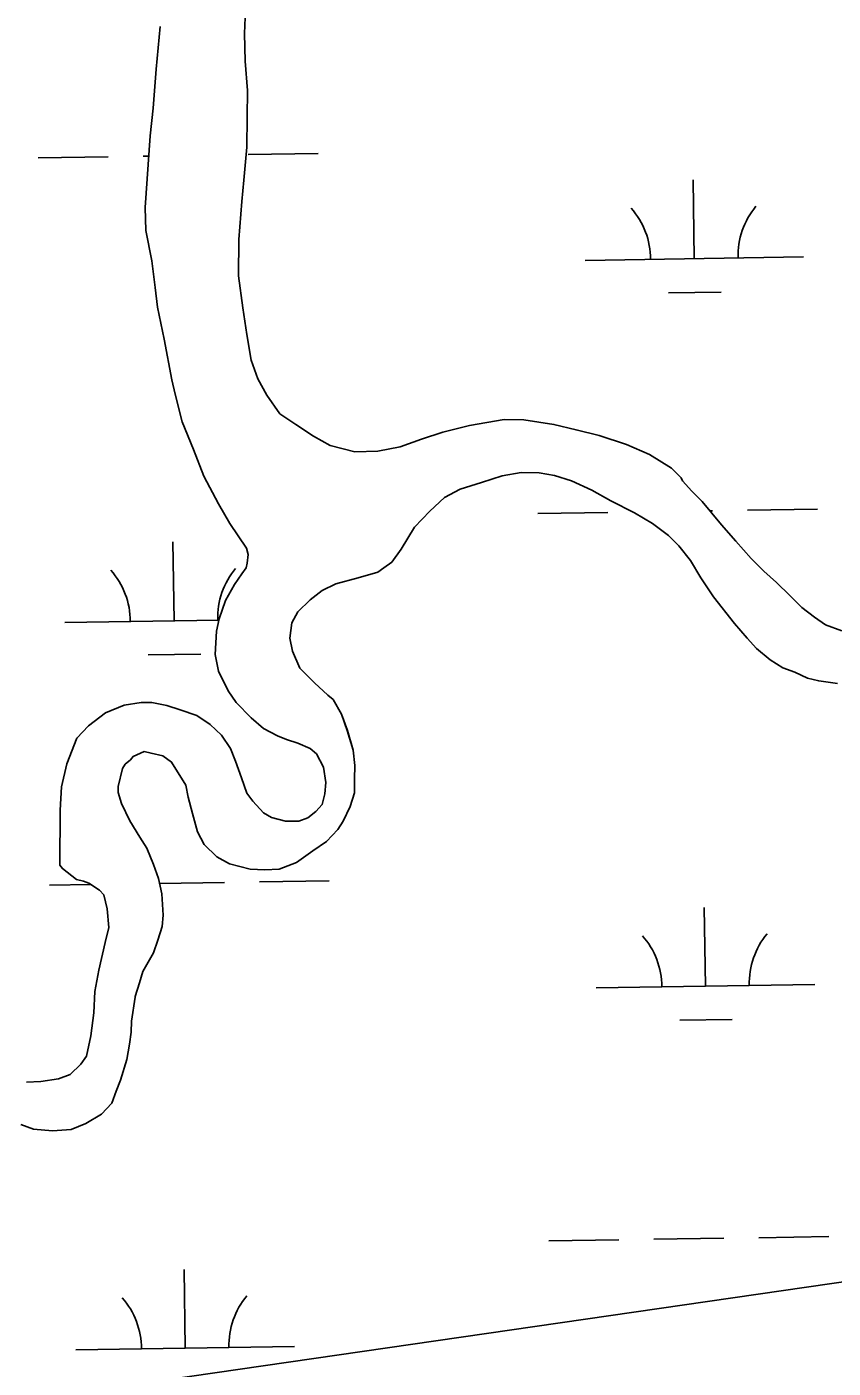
# Model space of a CAD drawing. Extents: x 3823584 to 3861785, y 301729 to 327625.
# Drawn here: x 3856791 to 3857160, y 324809 to 325423 of the extents above; entities that cross this region are included whole.
import ezdxf

# ---------------------------------------------------------------- set-up
doc = ezdxf.new("R2010")
doc.units = 0
for name, color, linetype in [('V-TOPO-SHOR', 7, 'Continuous'), ('V-UTIL-LINE', 7, 'Continuous'), ('V-WETL-SWMP', 7, 'Continuous')]:
    doc.layers.add(name, color=color, linetype=linetype)

msp = doc.modelspace()

# ---------------------------------------------------------------- linework, layer by layer
at = {"layer": 'V-TOPO-SHOR'}
for points in [[(3856891.5, 325430.42), (3856890.99, 325419.47), (3856891.28, 325406.88), (3856892.37, 325393.48), (3856892.25, 325381.3), (3856892.12, 325367.51), (3856890.76, 325352.5), (3856889.86, 325342.77), (3856888.47, 325325.34), (3856888.31, 325308.7), (3856890.21, 325294.07), (3856892.12, 325281.88), (3856894.04, 325270.09), (3856897.2, 325261.54), (3856901.19, 325254.19), (3856907.2, 325245.61)], [(3856894.03, 325106.62), (3856887.2, 325113.58), (3856883.59, 325118.9), (3856879.21, 325127.86), (3856877.66, 325135.59), (3856878.17, 325146.14), (3856879.44, 325151.81), (3856882.36, 325160.3), (3856886.49, 325167.57), (3856889.78, 325172.41), (3856891.84, 325175.23), (3856892.26, 325177.25), (3856892.71, 325181.31), (3856891.92, 325184.15), (3856884.4, 325195.51), (3856879.21, 325204.48), (3856872.43, 325217.13), (3856867.68, 325229.35), (3856862.52, 325241.98), (3856859.39, 325254.59), (3856857.83, 325261.1), (3856854.36, 325279.8), (3856851.25, 325294.44), (3856850.12, 325303.38), (3856848.61, 325315.57), (3856845.9, 325329.39), (3856845.59, 325339.95), (3856847.94, 325372.8), (3856849.27, 325385.36), (3856850.66, 325403.21), (3856852.46, 325422.67)], [(3856907.2, 325245.61), (3856914.45, 325240.67), (3856922.52, 325235.32), (3856930.19, 325231.19), (3856941.53, 325228.24), (3856952.08, 325228.55), (3856962.25, 325230.48), (3856972.02, 325234.04), (3856981.79, 325237.2), (3856993.99, 325240.33), (3857009.85, 325243.02), (3857018.77, 325242.93), (3857032.55, 325240.77), (3857042.68, 325238.24), (3857053.2, 325235.71), (3857065.74, 325231.53), (3857076.25, 325226.97), (3857086.34, 325220.78), (3857090.76, 325216.28), (3857091.39, 325214.94)], [(3857162.27, 325122.23), (3857153.67, 325123.49), (3857148.59, 325124.71), (3857142.74, 325127.51), (3857137.28, 325129.52), (3857131.44, 325133.1), (3857125.22, 325138.25), (3857120.96, 325142.99), (3857115.15, 325149.7), (3857105.47, 325161.94), (3857099.68, 325170.6), (3857095.06, 325178.48), (3857089.64, 325185.19), (3857084.98, 325189.93), (3857077.6, 325195.49), (3857069.42, 325200.26), (3857058.5, 325205.85), (3857049.93, 325210.63), (3857040.58, 325215.03), (3857032.77, 325217.45), (3857025.73, 325218.69), (3857017.51, 325218.77), (3857008.88, 325217.29), (3856999.45, 325214.24), (3856989.63, 325211.2), (3856982.55, 325207.35), (3856975.83, 325201.15), (3856968.71, 325193.78), (3856962.74, 325183.65), (3856958.38, 325177.82), (3856954.83, 325175.11), (3856952.07, 325173.18), (3856943.04, 325170.53), (3856932.83, 325167.88), (3856926.53, 325164.81)], [(3857164.15, 325146.31), (3857156.75, 325149.11), (3857151.71, 325152.67), (3857145.9, 325157.03), (3857140.48, 325162.54), (3857134.29, 325168.46), (3857128.48, 325173.59), (3857122.68, 325179.5), (3857115.73, 325187.38), (3857109.16, 325194.86), (3857100.28, 325205.48), (3857095.64, 325210.22), (3857091.39, 325214.94)], [(3856926.53, 325164.81), (3856921.01, 325160.55), (3856915.48, 325155.12), (3856912.69, 325150.06), (3856911.84, 325143.02), (3856912.96, 325137.13), (3856916.41, 325129.27), (3856923, 325122.55), (3856929.21, 325117.01), (3856931.54, 325115.02), (3856935.4, 325108.33), (3856938.06, 325100.86), (3856940.72, 325091.83), (3856941.44, 325084.78), (3856941.38, 325078.51), (3856941.32, 325072.25), (3856939.3, 325066), (3856936.11, 325059.37), (3856933.72, 325055.48), (3856928.58, 325050.04), (3856922.27, 325045.8), (3856914.78, 325040.39), (3856906.92, 325037.33), (3856900.26, 325037), (3856893.6, 325037.45), (3856884.23, 325039.89), (3856878.39, 325043.08), (3856872.56, 325048.62), (3856869.49, 325054.52), (3856867.21, 325062.77), (3856865.33, 325070.23), (3856864.2, 325075.72), (3856857.65, 325086.35), (3856853.76, 325089.13), (3856848.29, 325090.36), (3856845.16, 325091.17), (3856840.05, 325088.87), (3856838.86, 325087.32), (3856836.49, 325085.38), (3856835.3, 325083.43), (3856833.26, 325075.23), (3856833.24, 325072.49), (3856834.75, 325067.38), (3856838.6, 325059.51), (3856843.23, 325052.03), (3856846.31, 325046.91), (3856849.37, 325039.44), (3856851.66, 325033.15), (3856853.16, 325026.09), (3856853.85, 325016.29), (3856853.41, 325011.21), (3856851.39, 325004.96), (3856849.38, 324999.1), (3856844.6, 324990.53), (3856842.98, 324985.46), (3856840.97, 324979.21), (3856840.96, 324978.82), (3856839.29, 324967.87), (3856839.25, 324962.78), (3856838.41, 324957.31), (3856837.17, 324950.27), (3856834.34, 324940.9), (3856832.33, 324935.82), (3856830.32, 324930.36), (3856825.58, 324925.32), (3856818.48, 324921.07), (3856811.8, 324918.4), (3856803.18, 324917.69), (3856794.57, 324918.56), (3856788.72, 324920.57)], [(3856791.4, 324939.99), (3856797.89, 324940.33), (3856806.02, 324941.47), (3856811.31, 324943.45), (3856816.23, 324948.27), (3856818.7, 324951.9), (3856820.82, 324961.22), (3856822.13, 324971.75), (3856822.63, 324981.49), (3856824.35, 324991.21), (3856827.31, 325003.77), (3856829, 325010.65), (3856828.27, 325019.18), (3856826.7, 325025.69), (3856824.69, 325027.73), (3856819.86, 325031.03), (3856817.43, 325031.86), (3856814.19, 325032.71), (3856807.74, 325037.64), (3856806.54, 325039.27), (3856806.78, 325064.43), (3856807.29, 325074.98), (3856809.82, 325085.5), (3856814.4, 325097.23), (3856819.73, 325102.86), (3856827.49, 325108.87), (3856836.05, 325112.45), (3856843.77, 325113.59), (3856848.64, 325113.54), (3856855.53, 325112.26), (3856861.6, 325110.17), (3856869.28, 325107.67), (3856875.33, 325103.55), (3856880.56, 325098.63), (3856884.56, 325092.51), (3856886.94, 325086.8), (3856889.71, 325079.07), (3856892.08, 325072.14), (3856894.88, 325068.47), (3856899.7, 325063.14), (3856903.33, 325061.08), (3856909.81, 325059.39), (3856915.9, 325059.34), (3856919.97, 325060.92), (3856923.65, 325063.73), (3856926.52, 325066.95), (3856927.79, 325071.8), (3856928.24, 325077.08), (3856927.09, 325083.99), (3856923.9, 325090.1), (3856921.08, 325092.57), (3856915.43, 325095.05), (3856910.17, 325096.73), (3856906.12, 325098.39), (3856899.66, 325101.7), (3856894.03, 325106.62)]]:
    msp.add_lwpolyline(points, dxfattribs=at)
at = {"layer": 'V-UTIL-LINE'}
msp.add_lwpolyline([(3852941.92, 325727.47), (3854368.83, 325074.06), (3855408.47, 324594.35), (3859407.65, 325173.29)], dxfattribs=at)
at = {"layer": 'V-WETL-SWMP'}
for p, q in [((3856890.99, 325419.47), (3856891.5, 325430.42)), ((3856852.47, 325422.67), (3856850.66, 325403.21)), ((3856891.28, 325406.88), (3856890.99, 325419.47)), ((3856892.37, 325393.48), (3856891.28, 325406.88)), ((3856850.66, 325403.21), (3856849.27, 325385.36)), ((3856892.25, 325381.3), (3856892.37, 325393.48)), ((3856849.27, 325385.36), (3856847.94, 325372.8)), ((3856892.12, 325367.51), (3856892.25, 325381.3)), ((3856847.94, 325372.8), (3856845.59, 325339.95)), ((3856796.7, 325362.67), (3856828.69, 325363.17)), ((3856844.69, 325363.41), (3856847.27, 325363.45)), ((3856890.76, 325352.5), (3856892.12, 325367.51)), ((3856892.69, 325364.15), (3856924.68, 325364.65)), ((3856889.86, 325342.77), (3856890.76, 325352.5)), ((3857096.76, 325316.55), (3857096.21, 325352.55)), ((3856845.59, 325339.95), (3856845.9, 325329.39)), ((3856888.47, 325325.34), (3856889.86, 325342.77)), ((3856845.9, 325329.39), (3856848.61, 325315.57)), ((3856888.32, 325308.7), (3856888.47, 325325.34)), ((3856848.61, 325315.57), (3856850.12, 325303.38)), ((3857046.77, 325315.78), (3857146.75, 325317.32)), ((3856890.21, 325294.07), (3856888.32, 325308.7)), ((3856850.12, 325303.38), (3856851.25, 325294.44)), ((3857085, 325300.94), (3857109, 325301.31)), ((3856851.25, 325294.44), (3856854.36, 325279.8)), ((3856892.12, 325281.88), (3856890.21, 325294.07)), ((3856854.36, 325279.8), (3856857.83, 325261.1)), ((3856894.04, 325270.09), (3856892.12, 325281.88)), ((3856897.2, 325261.54), (3856894.04, 325270.09)), ((3856857.83, 325261.1), (3856859.39, 325254.59)), ((3856901.19, 325254.19), (3856897.2, 325261.54)), ((3856859.39, 325254.59), (3856862.52, 325241.98)), ((3856907.2, 325245.61), (3856901.19, 325254.19)), ((3856914.46, 325240.68), (3856907.2, 325245.61)), ((3856862.52, 325241.98), (3856867.68, 325229.35)), ((3856922.52, 325235.32), (3856914.46, 325240.68)), ((3856994, 325240.33), (3856981.79, 325237.2)), ((3857009.85, 325243.02), (3856994, 325240.33)), ((3857018.78, 325242.93), (3857009.85, 325243.02)), ((3857032.55, 325240.77), (3857018.78, 325242.93)), ((3857042.68, 325238.24), (3857032.55, 325240.77)), ((3856930.19, 325231.19), (3856922.52, 325235.32)), ((3856972.02, 325234.04), (3856962.25, 325230.48)), ((3856981.79, 325237.2), (3856972.02, 325234.04)), ((3857053.2, 325235.71), (3857042.68, 325238.24)), ((3857065.74, 325231.53), (3857053.2, 325235.71)), ((3856867.68, 325229.35), (3856872.43, 325217.13)), ((3856941.53, 325228.24), (3856930.19, 325231.19)), ((3856952.08, 325228.55), (3856941.53, 325228.24)), ((3856962.25, 325230.48), (3856952.08, 325228.55)), ((3857076.25, 325226.97), (3857065.74, 325231.53)), ((3857086.34, 325220.78), (3857076.25, 325226.97)), ((3856872.43, 325217.13), (3856879.21, 325204.48)), ((3856999.45, 325214.24), (3857008.88, 325217.29)), ((3857008.88, 325217.29), (3857017.51, 325218.77)), ((3857017.51, 325218.77), (3857025.73, 325218.69)), ((3857025.73, 325218.69), (3857032.77, 325217.45)), ((3857032.77, 325217.45), (3857040.58, 325215.03)), ((3857040.58, 325215.03), (3857049.93, 325210.63)), ((3857090.76, 325216.28), (3857086.34, 325220.78)), ((3857091.39, 325214.94), (3857090.76, 325216.28)), ((3857095.64, 325210.22), (3857091.39, 325214.94)), ((3856982.54, 325207.35), (3856989.63, 325211.2)), ((3856989.63, 325211.2), (3856999.45, 325214.24)), ((3857049.93, 325210.63), (3857058.5, 325205.85)), ((3857100.28, 325205.48), (3857095.64, 325210.22)), ((3856879.21, 325204.48), (3856884.4, 325195.51)), ((3856975.83, 325201.15), (3856982.54, 325207.35)), ((3857058.5, 325205.85), (3857069.42, 325200.26)), ((3857109.16, 325194.86), (3857100.28, 325205.48)), ((3856968.71, 325193.78), (3856975.83, 325201.15)), ((3857025.14, 325200), (3857057.14, 325200.5)), ((3857069.42, 325200.26), (3857077.6, 325195.49)), ((3857103.85, 325201.22), (3857105.13, 325201.24)), ((3857121.13, 325201.48), (3857153.13, 325201.98)), ((3856884.4, 325195.51), (3856891.92, 325184.15)), ((3856962.74, 325183.65), (3856968.71, 325193.78)), ((3857077.6, 325195.49), (3857084.98, 325189.93)), ((3857115.73, 325187.38), (3857109.16, 325194.86)), ((3856858.81, 325151), (3856858.26, 325187)), ((3857084.98, 325189.93), (3857089.64, 325185.19)), ((3857089.64, 325185.19), (3857095.06, 325178.48)), ((3857122.68, 325179.5), (3857115.73, 325187.38)), ((3856891.92, 325184.15), (3856892.71, 325181.31)), ((3856892.71, 325181.31), (3856892.26, 325177.25)), ((3856958.38, 325177.82), (3856962.74, 325183.65)), ((3857095.06, 325178.48), (3857099.68, 325170.6)), ((3857128.48, 325173.59), (3857122.68, 325179.5)), ((3856889.78, 325172.41), (3856886.49, 325167.57)), ((3856891.84, 325175.23), (3856889.78, 325172.41)), ((3856892.26, 325177.25), (3856891.84, 325175.23)), ((3856943.04, 325170.53), (3856952.07, 325173.18)), ((3856952.07, 325173.18), (3856954.83, 325175.11)), ((3856954.83, 325175.11), (3856958.38, 325177.82)), ((3857134.29, 325168.46), (3857128.48, 325173.59)), ((3856886.49, 325167.57), (3856882.36, 325160.3)), ((3856926.53, 325164.81), (3856932.83, 325167.88)), ((3856932.83, 325167.88), (3856943.04, 325170.53)), ((3857099.68, 325170.6), (3857105.47, 325161.94)), ((3857140.48, 325162.54), (3857134.29, 325168.46)), ((3856882.36, 325160.3), (3856879.44, 325151.81)), ((3856915.48, 325155.12), (3856921.01, 325160.55)), ((3856921.01, 325160.55), (3856926.53, 325164.81)), ((3857105.47, 325161.94), (3857115.15, 325149.7)), ((3857145.9, 325157.02), (3857140.48, 325162.54)), ((3856912.69, 325150.06), (3856915.48, 325155.12)), ((3857151.71, 325152.67), (3857145.9, 325157.02)), ((3856808.82, 325150.23), (3856879.33, 325151.32)), ((3856879.44, 325151.81), (3856878.17, 325146.14)), ((3856911.84, 325143.02), (3856912.69, 325150.06)), ((3857115.15, 325149.7), (3857120.96, 325142.99)), ((3857156.75, 325149.11), (3857151.71, 325152.67)), ((3857164.15, 325146.31), (3857156.75, 325149.11)), ((3856878.17, 325146.14), (3856877.66, 325135.59)), ((3856912.96, 325137.13), (3856911.84, 325143.02)), ((3857120.96, 325142.99), (3857125.22, 325138.25)), ((3856847.05, 325135.39), (3856871.05, 325135.76)), ((3856877.66, 325135.59), (3856879.21, 325127.86)), ((3856916.41, 325129.27), (3856912.96, 325137.13)), ((3857125.22, 325138.25), (3857131.44, 325133.1)), ((3856923, 325122.55), (3856916.41, 325129.27)), ((3857131.44, 325133.1), (3857137.28, 325129.52)), ((3857137.28, 325129.52), (3857142.74, 325127.51)), ((3856879.21, 325127.86), (3856883.59, 325118.89)), ((3857142.74, 325127.51), (3857148.59, 325124.71)), ((3857148.59, 325124.71), (3857153.67, 325123.49)), ((3857153.67, 325123.49), (3857162.27, 325122.23)), ((3856883.59, 325118.89), (3856887.2, 325113.58)), ((3856929.21, 325117.01), (3856923, 325122.55)), ((3856931.54, 325115.03), (3856929.21, 325117.01)), ((3856836.05, 325112.45), (3856827.49, 325108.88)), ((3856843.77, 325113.59), (3856836.05, 325112.45)), ((3856848.64, 325113.54), (3856843.77, 325113.59)), ((3856855.53, 325112.26), (3856848.64, 325113.54)), ((3856861.6, 325110.17), (3856855.53, 325112.26)), ((3856887.2, 325113.58), (3856894.03, 325106.62)), ((3856935.4, 325108.33), (3856931.54, 325115.03)), ((3856827.49, 325108.88), (3856819.73, 325102.86)), ((3856869.28, 325107.67), (3856861.6, 325110.17)), ((3856875.33, 325103.55), (3856869.28, 325107.67)), ((3856894.03, 325106.62), (3856899.66, 325101.7)), ((3856938.07, 325100.86), (3856935.4, 325108.33)), ((3856819.73, 325102.86), (3856814.4, 325097.23)), ((3856880.56, 325098.63), (3856875.33, 325103.55)), ((3856884.56, 325092.51), (3856880.56, 325098.63)), ((3856899.66, 325101.7), (3856906.12, 325098.39)), ((3856906.12, 325098.39), (3856910.17, 325096.73)), ((3856940.72, 325091.83), (3856938.07, 325100.86)), ((3856814.4, 325097.23), (3856809.82, 325085.5)), ((3856886.94, 325086.8), (3856884.56, 325092.51)), ((3856910.17, 325096.73), (3856915.43, 325095.05)), ((3856915.43, 325095.05), (3856921.09, 325092.57)), ((3856921.09, 325092.57), (3856923.9, 325090.1)), ((3856836.49, 325085.38), (3856838.86, 325087.32)), ((3856838.86, 325087.32), (3856840.05, 325088.87)), ((3856840.05, 325088.87), (3856845.16, 325091.17)), ((3856845.16, 325091.17), (3856848.29, 325090.36)), ((3856848.29, 325090.36), (3856853.76, 325089.13)), ((3856853.76, 325089.13), (3856857.65, 325086.35)), ((3856857.65, 325086.35), (3856864.21, 325075.72)), ((3856889.71, 325079.07), (3856886.94, 325086.8)), ((3856923.9, 325090.1), (3856927.09, 325083.99)), ((3856941.44, 325084.78), (3856940.72, 325091.83)), ((3856809.82, 325085.5), (3856807.29, 325074.98)), ((3856833.26, 325075.23), (3856835.3, 325083.43)), ((3856835.3, 325083.43), (3856836.49, 325085.38)), ((3856927.09, 325083.99), (3856928.24, 325077.08)), ((3856941.38, 325078.51), (3856941.44, 325084.78)), ((3856807.29, 325074.98), (3856806.78, 325064.43)), ((3856833.24, 325072.49), (3856833.26, 325075.23)), ((3856864.21, 325075.72), (3856865.33, 325070.23)), ((3856892.08, 325072.14), (3856889.71, 325079.07)), ((3856928.24, 325077.08), (3856927.79, 325071.8)), ((3856941.32, 325072.25), (3856941.38, 325078.51)), ((3856834.75, 325067.38), (3856833.24, 325072.49)), ((3856865.33, 325070.23), (3856867.21, 325062.77)), ((3856894.88, 325068.46), (3856892.08, 325072.14)), ((3856899.7, 325063.14), (3856894.88, 325068.46)), ((3856927.79, 325071.8), (3856926.52, 325066.95)), ((3856939.3, 325066), (3856941.32, 325072.25)), ((3856806.78, 325064.43), (3856806.54, 325039.27)), ((3856838.6, 325059.51), (3856834.75, 325067.38)), ((3856867.21, 325062.77), (3856869.49, 325054.52)), ((3856903.34, 325061.08), (3856899.7, 325063.14)), ((3856923.65, 325063.73), (3856919.97, 325060.92)), ((3856926.52, 325066.95), (3856923.65, 325063.73)), ((3856936.11, 325059.37), (3856939.3, 325066)), ((3856843.22, 325052.03), (3856838.6, 325059.51)), ((3856909.81, 325059.39), (3856903.34, 325061.08)), ((3856915.9, 325059.34), (3856909.81, 325059.39)), ((3856919.97, 325060.92), (3856915.9, 325059.34)), ((3856928.58, 325050.04), (3856933.72, 325055.48)), ((3856933.72, 325055.48), (3856936.11, 325059.37)), ((3856846.31, 325046.91), (3856843.22, 325052.03)), ((3856869.49, 325054.52), (3856872.56, 325048.62)), ((3856922.27, 325045.8), (3856928.58, 325050.04)), ((3856849.37, 325039.44), (3856846.31, 325046.91)), ((3856872.56, 325048.62), (3856878.39, 325043.08)), ((3856914.78, 325040.39), (3856922.27, 325045.8)), ((3856806.54, 325039.27), (3856807.74, 325037.64)), ((3856807.74, 325037.64), (3856814.19, 325032.71)), ((3856851.66, 325033.15), (3856849.37, 325039.44)), ((3856878.39, 325043.08), (3856884.23, 325039.89)), ((3856884.23, 325039.89), (3856893.6, 325037.45)), ((3856893.6, 325037.45), (3856900.26, 325037)), ((3856900.26, 325037), (3856906.92, 325037.33)), ((3856906.92, 325037.33), (3856914.78, 325040.39)), ((3856814.19, 325032.71), (3856817.43, 325031.86)), ((3856817.43, 325031.86), (3856819.86, 325031.03)), ((3856819.86, 325031.03), (3856824.69, 325027.74)), ((3856853.16, 325026.09), (3856851.66, 325033.15)), ((3856852.16, 325030.82), (3856881.82, 325031.27)), ((3856897.82, 325031.52), (3856929.81, 325032.01)), ((3856801.83, 325030.04), (3856820.88, 325030.33)), ((3856824.69, 325027.74), (3856826.7, 325025.69)), ((3856826.7, 325025.69), (3856828.27, 325019.18)), ((3856853.85, 325016.29), (3856853.16, 325026.09)), ((3856828.27, 325019.18), (3856829, 325010.65)), ((3857101.89, 324983.92), (3857101.33, 325019.91)), ((3856853.41, 325011.21), (3856853.85, 325016.29)), ((3856829, 325010.65), (3856827.31, 325003.77)), ((3856851.39, 325004.96), (3856853.41, 325011.21)), ((3856827.31, 325003.77), (3856824.35, 324991.21)), ((3856849.38, 324999.1), (3856851.39, 325004.96)), ((3856844.6, 324990.53), (3856849.38, 324999.1)), ((3856824.35, 324991.21), (3856822.63, 324981.49)), ((3856842.98, 324985.46), (3856844.6, 324990.53)), ((3856840.97, 324979.21), (3856842.98, 324985.46)), ((3857051.9, 324983.15), (3857151.88, 324984.69)), ((3856822.63, 324981.49), (3856822.13, 324971.75)), ((3856839.29, 324967.87), (3856840.96, 324978.82)), ((3856840.96, 324978.82), (3856840.97, 324979.21)), ((3856822.13, 324971.75), (3856820.82, 324961.22)), ((3856839.25, 324962.78), (3856839.29, 324967.87)), ((3857090.13, 324968.3), (3857114.13, 324968.67)), ((3856820.82, 324961.22), (3856818.7, 324951.9)), ((3856837.17, 324950.27), (3856838.41, 324957.3)), ((3856838.41, 324957.3), (3856839.25, 324962.78)), ((3856818.7, 324951.9), (3856816.23, 324948.27)), ((3856816.23, 324948.27), (3856811.31, 324943.45)), ((3856834.34, 324940.9), (3856837.17, 324950.27)), ((3856797.89, 324940.33), (3856791.4, 324939.98)), ((3856806.02, 324941.47), (3856797.89, 324940.33)), ((3856811.31, 324943.45), (3856806.02, 324941.47)), ((3856832.33, 324935.82), (3856834.34, 324940.9)), ((3856830.32, 324930.36), (3856832.33, 324935.82)), ((3856825.58, 324925.32), (3856830.32, 324930.36)), ((3856788.72, 324920.57), (3856794.57, 324918.56)), ((3856811.8, 324918.4), (3856818.48, 324921.07)), ((3856818.48, 324921.07), (3856825.58, 324925.32)), ((3856794.57, 324918.56), (3856803.18, 324917.69)), ((3856803.18, 324917.69), (3856811.8, 324918.4)), ((3857030.27, 324867.37), (3857062.27, 324867.86)), ((3857078.26, 324868.11), (3857110.26, 324868.6)), ((3857126.26, 324868.85), (3857158.25, 324869.34)), ((3856863.94, 324818.37), (3856863.39, 324854.36)), ((3856813.95, 324817.6), (3856913.94, 324819.14))]:
    msp.add_line(p, q, dxfattribs=at)
for centre, start, end in [((3857041.52, 325316.18), 0.11154, 41.6552), ((3857151.99, 325317.88), 140.11153, 181.65519), ((3856803.57, 325150.63), 0.11154, 41.6552), ((3856914.04, 325152.33), 140.11153, 181.65519), ((3857046.65, 324983.54), 0.11154, 41.6552), ((3857157.12, 324985.24), 140.11153, 181.65519), ((3856808.7, 324817.99), 0.11154, 41.6552), ((3856919.17, 324819.69), 140.11153, 181.65519)]:
    msp.add_arc(centre, 35.25, start, end, dxfattribs=at)

doc.saveas('drawing.dxf')
